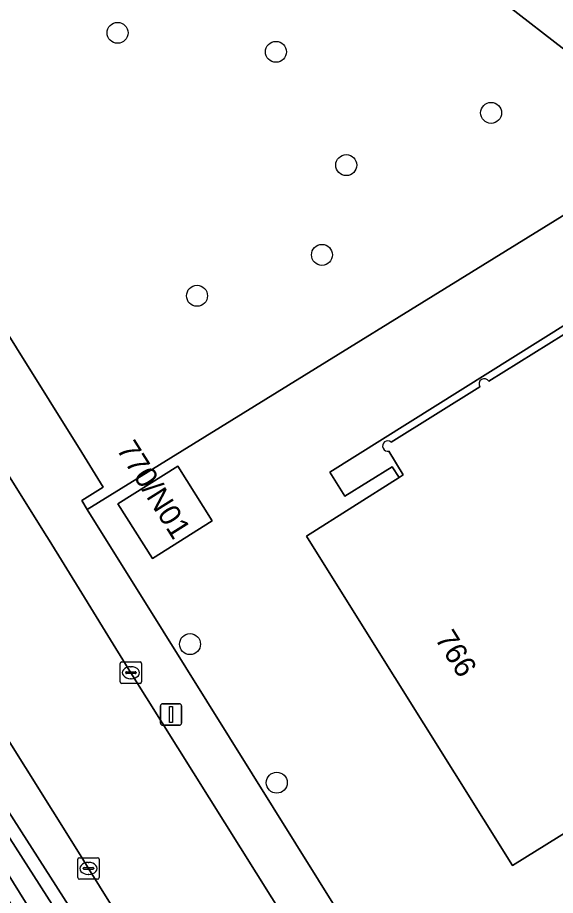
# Model space of a CAD drawing. Extents: x 158835 to 160077, y 386387 to 387778.
# Drawn here: x 158997.01 to 159022.08, y 386987.67 to 387028.62 of the extents above; entities that cross this region are included whole.
import ezdxf

# ---------------------------------------------------------------- set-up
doc = ezdxf.new("R2010")
doc.units = 0
for name, color, linetype in [('IMGEO_Berm_groen', 7, 'Continuous'), ('IMGEO_Boom', 7, 'Continuous'), ('IMGEO_Erf', 7, 'Continuous'), ('IMGEO_Greppel_droge_sloot', 7, 'Continuous'), ('IMGEO_Groenvoorziening', 7, 'Continuous'), ('IMGEO_Hek', 7, 'Continuous'), ('IMGEO_Kolk', 7, 'Continuous'), ('IMGEO_Lichtmast', 7, 'Continuous'), ('IMGEO_Oever', 7, 'Continuous'), ('IMGEO_Pand', 7, 'Continuous'), ('IMGEO_Pand_nummerreeks', 7, 'Continuous'), ('IMGEO_Pand_overbouw', 7, 'Continuous'), ('IMGEO_Rijbaan_lokaal_open', 7, 'Continuous'), ('IMGEO_Voetpad_open', 7, 'Continuous')]:
    doc.layers.add(name, color=color, linetype=linetype)

msp = doc.modelspace()

# ---------------------------------------------------------------- linework, layer by layer
at = {"layer": 'IMGEO_Berm_groen'}
for points in [[(158957.695, 387139.682), (158943.049, 387130.619), (158929.027, 387121.934), (158936.058, 387110.692), (158935.05, 387110.059), (158951.535, 387083.576), (158973.014, 387049.261), (158991.378, 387019.907), (158992.373, 387020.542), (159000, 387008.329), (159001.006, 387006.718), (159000.003, 387006.093), (159000.26, 387005.681), (159027.026, 387022.211), (159027.528, 387024.712), (159027.668, 387025.411), (159025.306, 387025.996), (159023.818, 387026.516), (159022.541, 387027.103), (159019.843, 387029.184)], [(159075.251, 386868.876), (159065.997, 386883.711), (159059.057, 386894.827), (159053.024, 386904.489), (159043.257, 386920.182), (159031.839, 386938.426), (159021.504, 386954.997), (159010.09, 386973.23), (159000.316, 386988.934), (159000, 386989.439), (158993.387, 387000), (158992.734, 387001.043), (158991.141, 387000.087), (158989.379, 386999.029), (158984.936, 386996.361), (158992.533, 386984.139), (158992.568, 386983.667), (158998.45, 386974.253), (159000, 386971.66), (159017.155, 386944.035), (159035.145, 386915.136), (159051.101, 386889.639), (159051.929, 386888.316), (159072.053, 386856.336)]]:
    msp.add_lwpolyline(points, dxfattribs=at)
msp.add_lwpolyline([(159035.265, 386925.216), (159000, 386981.943), (158990.004, 386998.024), (158991.693, 386999.224), (159000, 386986.242), (159057.921, 386894.086), (159063.62, 386885.019), (159091.508, 386840.108), (159091.568, 386839.665), (159091.422, 386839.242), (159091.028, 386838.871), (159090.244, 386838.524), (159089.835, 386838.498), (159089.256, 386838.78), (159088.981, 386839.474), (159055.682, 386892.626)], close=True, dxfattribs=at)
at = {"layer": 'IMGEO_Boom'}
for centre in [(159001.67, 387027.907), (159009.053, 387027.02), (159019.084, 387024.173), (159012.332, 387021.738), (159011.198, 387017.551), (159005.374, 387015.641), (159005.047, 386999.396), (159009.092, 386992.933)]:
    msp.add_circle(centre, 0.489, dxfattribs=at)
at = {"layer": 'IMGEO_Erf'}
for points in [[(159027.026, 387022.211), (159000.26, 387005.681), (159003.8, 387000), (159013.07, 386985.124), (159012.932, 386985.044), (159013.571, 386984.044), (159013.68, 386984.115), (159017.609, 386977.869), (159028.298, 386960.742)], [(159031.901, 386993.578), (159031.631, 386994.013), (159023.243, 386988.767), (159022.535, 386989.919), (159024.75, 386991.289), (159024.434, 386991.778), (159020.085, 386989.068), (159013.25, 387000), (159010.48, 387004.431), (159014.798, 387007.172), (159014.479, 387007.662), (159012.265, 387006.3), (159011.56, 387007.422), (159030.036, 387018.997), (159031.073, 387017.338), (159033.361, 387018.776), (159042.968, 387003.4), (159040.692, 387001.967), (159039.898, 387001.463), (159040.741, 387000.115), (159040.557, 387000), (159039.456, 386999.311)]]:
    msp.add_lwpolyline(points, dxfattribs=at)
msp.add_lwpolyline([(159006.087, 387005.146), (159003.299, 387003.388), (159001.68, 387005.937), (159004.472, 387007.701)], close=True, dxfattribs=at)
at = {"layer": 'IMGEO_Greppel_droge_sloot'}
msp.add_lwpolyline([(158999.473, 386985.908), (158991.52, 386998.336), (158991.091, 386998.031), (158990.844, 386997.855), (159000.53, 386982.272), (159035.794, 386925.546), (159056.211, 386892.957), (159089.54, 386839.757), (159089.747, 386839.235), (159089.96, 386839.131), (159090.093, 386839.14), (159090.678, 386839.399), (159090.882, 386839.591), (159090.93, 386839.728), (159090.907, 386839.892), (159063.091, 386884.688), (159057.393, 386893.754)], close=True, dxfattribs=at)
at = {"layer": 'IMGEO_Groenvoorziening'}
msp.add_lwpolyline([(158955.666, 387132.58), (159000, 387060.908), (159018.499, 387031.002), (159019.843, 387029.184), (159022.541, 387027.103), (159023.818, 387026.516), (159025.306, 387025.996), (159027.668, 387025.411), (159028.716, 387030.633), (159028.207, 387030.778), (159027.543, 387031.025), (159026.904, 387031.33), (159026.295, 387031.69), (159025.72, 387032.104), (159025.184, 387032.568), (159024.692, 387033.078), (159024.248, 387033.629), (159000, 387072.462), (158960.495, 387135.729)], dxfattribs=at)
at = {"layer": 'IMGEO_Hek'}
msp.add_lwpolyline([(159027.528, 387024.712), (159027.026, 387022.211), (159000.26, 387005.681)], dxfattribs=at)
at = {"layer": 'IMGEO_Kolk'}
for p, q in [((159001.789, 386997.637), (159001.789, 386998.489)), ((159001.864, 386998.563), (159002.716, 386998.563)), ((159002.79, 386998.489), (159002.79, 386997.637)), ((159002.048, 386998.057), (159002.048, 386998.069)), ((159002.486, 386998.02), (159002.088, 386998.02)), ((159002.091, 386998.106), (159002.489, 386998.106)), ((159002.277, 386998.343), (159002.302, 386998.343)), ((159002.532, 386998.069), (159002.532, 386998.057)), ((159002.3, 386997.783), (159002.275, 386997.783)), ((159002.716, 386997.563), (159001.864, 386997.563)), ((158999.888, 386989.434), (159000.74, 386989.434)), ((158999.813, 386988.508), (158999.813, 386989.36)), ((159000.301, 386989.214), (159000.326, 386989.214)), ((159000.814, 386989.36), (159000.814, 386988.508)), ((159000.072, 386988.928), (159000.072, 386988.94)), ((159000.51, 386988.891), (159000.112, 386988.891)), ((159000.115, 386988.977), (159000.513, 386988.977)), ((159000.324, 386988.654), (159000.299, 386988.654)), ((159000.556, 386988.94), (159000.556, 386988.928)), ((159000.74, 386988.434), (158999.888, 386988.434))]:
    msp.add_line(p, q, dxfattribs=at)
for points in [[(159001.789, 386997.637), (159001.789, 386998.489)], [(159001.864, 386998.563), (159002.716, 386998.563)], [(159002.79, 386998.489), (159002.79, 386997.637)], [(159002.716, 386997.563), (159001.864, 386997.563)], [(158999.888, 386989.434), (159000.74, 386989.434)], [(158999.813, 386988.508), (158999.813, 386989.36)], [(159000.814, 386989.36), (159000.814, 386988.508)], [(159000.74, 386988.434), (158999.888, 386988.434)]]:
    msp.add_lwpolyline(points, dxfattribs=at)
for centre, radius, start, end in [((159001.866, 386998.487), 0.0765, 91.552, 178.448), ((159001.866, 386998.487), 0.0765, 91.552, 178.448), ((159002.714, 386998.487), 0.0765, 1.552, 88.448), ((159002.714, 386998.487), 0.0765, 1.552, 88.448), ((159002.088, 386998.066), 0.0403, 85.8775, 175.7526), ((159002.085, 386998.056), 0.0366, 178.938, 274.7102), ((159002.489, 386998.063), 0.043, 264.8664, 352.4533), ((159002.493, 386998.068), 0.0386, 1.7309, 96.639), ((159001.866, 386997.639), 0.0765, 181.552, 268.448), ((159001.866, 386997.639), 0.0765, 181.552, 268.448), ((159002.714, 386997.639), 0.0765, 271.552, 358.448), ((159002.714, 386997.639), 0.0765, 271.552, 358.448), ((158999.89, 386989.358), 0.0765, 91.552, 178.448), ((158999.89, 386989.358), 0.0765, 91.552, 178.448), ((159000.738, 386989.358), 0.0765, 1.552, 88.448), ((159000.738, 386989.358), 0.0765, 1.552, 88.448), ((159000.112, 386988.937), 0.0403, 85.8775, 175.7526), ((159000.109, 386988.927), 0.0366, 178.938, 274.7102), ((159000.513, 386988.934), 0.043, 264.8664, 352.4533), ((159000.517, 386988.939), 0.0386, 1.7309, 96.639), ((158999.89, 386988.51), 0.0765, 181.552, 268.448), ((158999.89, 386988.51), 0.0765, 181.552, 268.448), ((159000.738, 386988.51), 0.0765, 271.552, 358.448), ((159000.738, 386988.51), 0.0765, 271.552, 358.448)]:
    msp.add_arc(centre, radius, start, end, dxfattribs=at)
for centre, major_axis, ratio, start_param, end_param in [((159002.276, 386998.063), (-0.387, 0.002), 0.722429, 4.712389, 7.853982), ((159002.301, 386998.063), (-0.39, 0.002), 0.717154, 1.570796, 4.712389), ((159000.3, 386988.934), (-0.387, 0.002), 0.722429, 4.712389, 7.853982), ((159000.325, 386988.934), (-0.39, 0.002), 0.717154, 1.570796, 4.712389)]:
    msp.add_ellipse(centre, major_axis=major_axis, ratio=ratio, start_param=start_param, end_param=end_param, dxfattribs=at)
at = {"layer": 'IMGEO_Lichtmast'}
for p, q in [((159003.666, 386995.714), (159003.666, 386996.514)), ((159003.666, 386996.514), (159003.666, 386995.714)), ((159003.766, 386996.614), (159004.556, 386996.614)), ((159004.556, 386996.614), (159003.766, 386996.614)), ((159004.656, 386996.514), (159004.656, 386995.714)), ((159004.656, 386995.714), (159004.656, 386996.514)), ((159004.556, 386995.614), (159003.766, 386995.614)), ((159003.766, 386995.614), (159004.556, 386995.614))]:
    msp.add_line(p, q, dxfattribs=at)
msp.add_lwpolyline([(159004.086, 386996.489), (159004.236, 386996.489), (159004.236, 386995.739), (159004.086, 386995.739), (159004.086, 386996.489)], dxfattribs=at)
for centre, start, end in [((159003.766, 386996.514), 90, 180), ((159003.766, 386996.514), 90, 180), ((159004.556, 386996.514), 0, 90), ((159004.556, 386996.514), 360, 90), ((159003.766, 386995.714), 180, 270), ((159003.766, 386995.714), 180, 270), ((159004.556, 386995.714), 270, 0), ((159004.556, 386995.714), 270, 0)]:
    msp.add_arc(centre, 0.1, start, end, dxfattribs=at)
at = {"layer": 'IMGEO_Oever'}
for points in [[(159000, 386986.242), (158991.693, 386999.224), (158990.004, 386998.024), (159000, 386981.943), (159035.265, 386925.216), (159055.682, 386892.626), (159088.981, 386839.474), (159089.256, 386838.78), (159089.835, 386838.498), (159090.244, 386838.524), (159091.028, 386838.871), (159091.422, 386839.242), (159091.568, 386839.665), (159091.508, 386840.108), (159063.62, 386885.019), (159057.921, 386894.086)], [(158999.473, 386985.908), (159057.393, 386893.754), (159063.091, 386884.688), (159090.907, 386839.892), (159090.93, 386839.728), (159090.882, 386839.591), (159090.678, 386839.399), (159090.093, 386839.14), (159089.96, 386839.131), (159089.747, 386839.235), (159089.54, 386839.757), (159056.211, 386892.957), (159035.794, 386925.546), (159000.53, 386982.272), (158990.844, 386997.855), (158991.091, 386998.031), (158991.52, 386998.336)]]:
    msp.add_lwpolyline(points, close=True, dxfattribs=at)
at = {"layer": 'IMGEO_Pand'}
for points in [[(159023.169, 387014.268), (159018.981, 387011.658)], [(159018.557, 387011.393), (159014.426, 387008.818)], [(159014.323, 387008.398), (159014.988, 387007.293), (159014.798, 387007.172), (159010.48, 387004.431), (159013.25, 387000), (159020.085, 386989.068), (159024.434, 386991.778), (159024.624, 386991.896), (159025.329, 386990.802)]]:
    msp.add_lwpolyline(points, dxfattribs=at)
msp.add_lwpolyline([(159006.087, 387005.146), (159004.472, 387007.701), (159001.68, 387005.937), (159003.299, 387003.388)], close=True, dxfattribs=at)
for centre, radius, start, end in [((159018.769, 387011.525), 0.25, 32.1635, 211.8473), ((159014.268, 387008.634), 0.242, 49.3897, 283.052)]:
    msp.add_arc(centre, radius, start, end, dxfattribs=at)
at = {"layer": 'IMGEO_Pand_overbouw'}
for points in [[(159031.073, 387017.338), (159030.036, 387018.997), (159011.56, 387007.422), (159012.265, 387006.3), (159014.479, 387007.662), (159014.798, 387007.172), (159014.988, 387007.293), (159014.323, 387008.398)], [(159018.981, 387011.658), (159023.169, 387014.268)], [(159014.426, 387008.818), (159018.557, 387011.393)]]:
    msp.add_lwpolyline(points, dxfattribs=at)
for centre, radius, start, end in [((159018.769, 387011.525), 0.25, 32.1635, 211.8473), ((159014.268, 387008.634), 0.242, 49.3897, 283.052)]:
    msp.add_arc(centre, radius, start, end, dxfattribs=at)
at = {"layer": 'IMGEO_Rijbaan_lokaal_open'}
for points in [[(158878.808, 387183.38), (158879.445, 387182.321), (158881.161, 387179.55), (158889.494, 387166.21), (158889.77, 387165.767), (158900.674, 387148.373), (158911.519, 387130.965), (158922.677, 387113.123), (158932.999, 387096.549), (158945.424, 387076.625), (158955.212, 387060.94), (158966.092, 387043.589), (158977.493, 387025.346), (158988.374, 387008.006), (158991.768, 387002.585), (158992.734, 387001.043), (158993.387, 387000), (159000, 386989.439), (159000.316, 386988.934), (159010.09, 386973.23), (159021.504, 386954.997), (159031.839, 386938.426)], [(159011.779, 386982.906), (159002.289, 386998.063), (159001.095, 387000), (159000, 387001.776), (158998.475, 387004.249), (158998.375, 387004.408), (158995.995, 387008.197), (158993.076, 387012.845), (158988.942, 387019.482), (158982.764, 387029.342), (158971.881, 387046.799), (158960.937, 387064.249), (158949.621, 387082.338), (158933.404, 387108.389), (158927.901, 387117.198), (158925.709, 387120.64), (158923.498, 387124.134), (158919.187, 387130.948), (158917.391, 387133.787), (158916.68, 387134.958), (158886.717, 387183.056), (158886.632, 387183.229)]]:
    msp.add_lwpolyline(points, dxfattribs=at)
at = {"layer": 'IMGEO_Voetpad_open'}
for points in [[(158995.995, 387008.197), (158998.375, 387004.408), (158998.475, 387004.249), (159000, 387001.776), (159001.095, 387000), (159002.289, 386998.063), (159011.779, 386982.906), (159013.571, 386984.044), (159012.932, 386985.044), (159013.07, 386985.124), (159003.8, 387000), (159000.26, 387005.681), (159000.003, 387006.093), (159001.006, 387006.718), (159000, 387008.329), (158992.373, 387020.542), (158991.378, 387019.907), (158973.014, 387049.261), (158951.535, 387083.576)], [(159028.179, 387017.392), (159029.449, 387018.183), (159030.284, 387016.842), (159031.073, 387017.338), (159030.036, 387018.997), (159011.56, 387007.422), (159012.265, 387006.3), (159014.479, 387007.662), (159014.798, 387007.172), (159014.988, 387007.293), (159014.323, 387008.398)], [(159018.981, 387011.658), (159023.169, 387014.268)], [(159014.426, 387008.818), (159018.557, 387011.393)]]:
    msp.add_lwpolyline(points, dxfattribs=at)
for centre, radius, start, end in [((159018.769, 387011.525), 0.25, 32.1635, 211.8473), ((159014.268, 387008.634), 0.242, 49.3897, 283.052)]:
    msp.add_arc(centre, radius, start, end, dxfattribs=at)

# ---------------------------------------------------------------- texts
at = {"layer": 'IMGEO_Pand_nummerreeks'}
for s, rotation, p in [('770/N01', 302.1593, (159001.596, 387008.487)), ('766', 302.0138, (159016.441, 386999.651))]:
    msp.add_text(s, height=1, rotation=rotation, dxfattribs=at).set_placement(p)

doc.saveas('drawing.dxf')
